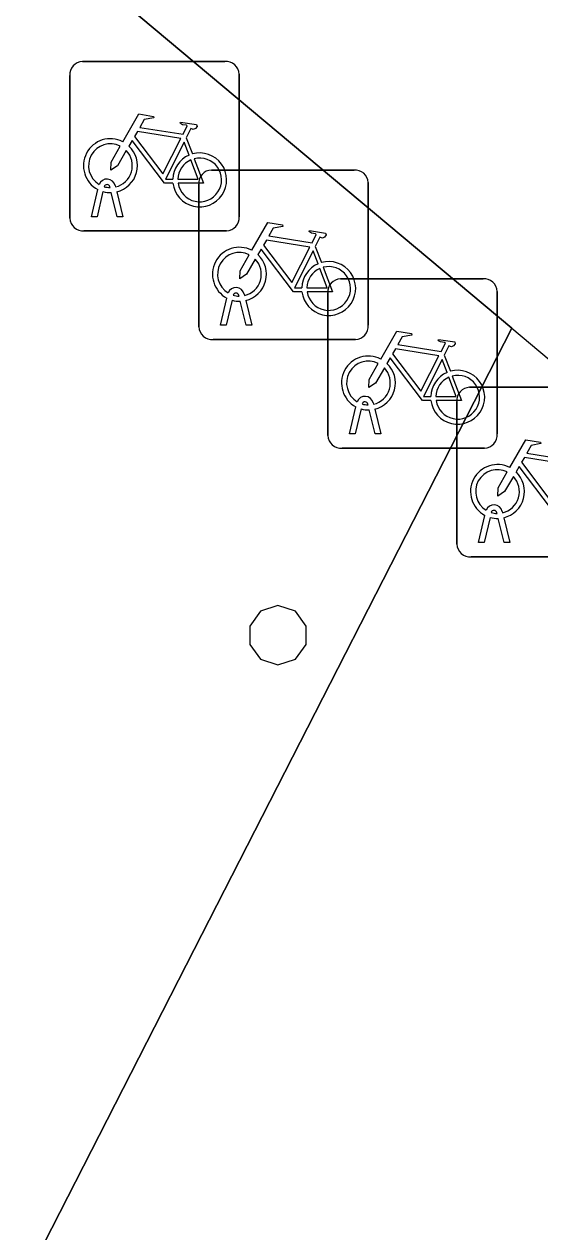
# Model space of a CAD drawing. Extents: x 161087 to 161922, y 382574 to 383873.
# Drawn here: x 161580.73 to 161583.78, y 383091.67 to 383098.79 of the extents above; entities that cross this region are included whole.
import ezdxf

# ---------------------------------------------------------------- set-up
doc = ezdxf.new("R2010")
doc.units = 0
for name, color, linetype in [('IMGEO_Fietsenrek', 7, 'Continuous'), ('IMGEO_Pand', 7, 'Continuous'), ('IMGEO_Pand_overbouw', 7, 'Continuous'), ('IMGEO_Voetgangersgebied_open', 7, 'Continuous')]:
    doc.layers.add(name, color=color, linetype=linetype)

msp = doc.modelspace()

# ---------------------------------------------------------------- linework, layer by layer
at = {"layer": 'IMGEO_Fietsenrek'}
for p, q in [((161581.0769, 383098.5745), (161581.9178, 383098.5745)), ((161581.9178, 383098.5745), (161581.0769, 383098.5745)), ((161581.0025, 383097.6499), (161581.0025, 383098.4908)), ((161581.0025, 383098.4908), (161581.0025, 383097.6499)), ((161582.0015, 383098.5001), (161582.0015, 383097.6592)), ((161582.0015, 383097.6592), (161582.0015, 383098.5001)), ((161581.6892, 383098.1242), (161581.7255, 383098.029)), ((161581.8379, 383097.9345), (161582.6788, 383097.9345)), ((161582.6788, 383097.9345), (161581.8379, 383097.9345)), ((161581.1295, 383097.6593), (161581.1678, 383097.8193)), ((161581.1982, 383097.8071), (161581.1629, 383097.6593)), ((161581.2399, 383097.8309), (161581.2389, 383097.8352)), ((161581.2706, 383097.8424), (161581.2724, 383097.8345)), ((161581.2794, 383097.8053), (161581.3144, 383097.6593)), ((161581.7635, 383097.0099), (161581.7635, 383097.8508)), ((161581.7635, 383097.8508), (161581.7635, 383097.0099)), ((161582.7625, 383097.8601), (161582.7625, 383097.0192)), ((161582.7625, 383097.0192), (161582.7625, 383097.8601)), ((161581.281, 383097.6593), (161581.2471, 383097.801)), ((161581.1629, 383097.6593), (161581.1295, 383097.6593)), ((161581.3144, 383097.6593), (161581.281, 383097.6593)), ((161581.9271, 383097.5755), (161581.0862, 383097.5755)), ((161581.0862, 383097.5755), (161581.9271, 383097.5755)), ((161582.4502, 383097.4842), (161582.4865, 383097.389)), ((161582.5989, 383097.2935), (161583.4398, 383097.2935)), ((161583.4398, 383097.2935), (161582.5989, 383097.2935)), ((161581.8905, 383097.0193), (161581.9288, 383097.1793)), ((161581.9592, 383097.1671), (161581.9239, 383097.0193)), ((161582.0009, 383097.1909), (161581.9999, 383097.1952)), ((161582.0316, 383097.2024), (161582.0334, 383097.1945)), ((161582.0404, 383097.1653), (161582.0754, 383097.0193)), ((161582.5245, 383096.3689), (161582.5245, 383097.2098)), ((161582.5245, 383097.2098), (161582.5245, 383096.3689)), ((161583.5235, 383097.2191), (161583.5235, 383096.3782)), ((161583.5235, 383096.3782), (161583.5235, 383097.2191)), ((161582.042, 383097.0193), (161582.0081, 383097.161)), ((161581.9239, 383097.0193), (161581.8905, 383097.0193)), ((161582.0754, 383097.0193), (161582.042, 383097.0193)), ((161582.6881, 383096.9355), (161581.8472, 383096.9355)), ((161581.8472, 383096.9355), (161582.6881, 383096.9355)), ((161583.2112, 383096.8432), (161583.2475, 383096.748)), ((161583.3599, 383096.6535), (161584.2008, 383096.6535)), ((161584.2008, 383096.6535), (161583.3599, 383096.6535)), ((161582.6515, 383096.3783), (161582.6898, 383096.5383)), ((161582.7202, 383096.5261), (161582.6849, 383096.3783)), ((161582.7619, 383096.5499), (161582.7609, 383096.5542)), ((161582.7926, 383096.5614), (161582.7944, 383096.5535)), ((161582.8014, 383096.5243), (161582.8364, 383096.3783)), ((161583.2855, 383095.7289), (161583.2855, 383096.5698)), ((161583.2855, 383096.5698), (161583.2855, 383095.7289)), ((161582.803, 383096.3783), (161582.7691, 383096.52)), ((161582.6849, 383096.3783), (161582.6515, 383096.3783)), ((161582.8364, 383096.3783), (161582.803, 383096.3783)), ((161583.4491, 383096.2945), (161582.6082, 383096.2945)), ((161582.6082, 383096.2945), (161583.4491, 383096.2945)), ((161583.4125, 383095.7383), (161583.4508, 383095.8983)), ((161583.4812, 383095.8861), (161583.4459, 383095.7383)), ((161583.5229, 383095.9099), (161583.5219, 383095.9142)), ((161583.564, 383095.7383), (161583.5301, 383095.88)), ((161583.5536, 383095.9214), (161583.5554, 383095.9135)), ((161583.5624, 383095.8843), (161583.5974, 383095.7383)), ((161583.4459, 383095.7383), (161583.4125, 383095.7383)), ((161583.5974, 383095.7383), (161583.564, 383095.7383)), ((161584.2101, 383095.6545), (161583.3692, 383095.6545)), ((161583.3692, 383095.6545), (161584.2101, 383095.6545))]:
    msp.add_line(p, q, dxfattribs=at)
for points in [[(161581.3151, 383098.1012), (161581.4098, 383098.2647), (161581.496, 383098.2509), (161581.4977, 383098.2422), (161581.4416, 383098.2313), (161581.4154, 383098.186), (161581.6706, 383098.1452)], [(161581.6577, 383098.12), (161581.4009, 383098.161), (161581.3842, 383098.1322), (161581.5512, 383097.9119), (161581.6577, 383098.12)], [(161581.6706, 383098.1452), (161581.6956, 383098.194), (161581.6905, 383098.198), (161581.6673, 383098.2017), (161581.6546, 383098.2092), (161581.6536, 383098.2123), (161581.6558, 383098.2169), (161581.7506, 383098.2018), (161581.7529, 383098.1915), (161581.7435, 383098.1791), (161581.7311, 383098.1727), (161581.7166, 383098.1789), (161581.6892, 383098.1242)], [(161581.6108, 383097.8565), (161581.5611, 383097.8566), (161581.3704, 383098.1083), (161581.3514, 383098.0755)], [(161581.7057, 383098.022), (161581.6764, 383098.0988), (161581.567, 383097.8807), (161581.6097, 383097.8806)], [(161581.3358, 383098.0487), (161581.2842, 383097.9595), (161581.2443, 383097.9335), (161581.2455, 383097.981), (161581.3, 383098.0752)], [(161581.6397, 383097.8805), (161581.7596, 383097.8803), (161581.7164, 383097.9939)], [(161581.7362, 383098.0008), (161581.7912, 383097.8562), (161581.6411, 383097.8565)], [(161582.0761, 383097.4612), (161582.1708, 383097.6247), (161582.257, 383097.6109), (161582.2587, 383097.6022), (161582.2026, 383097.5913), (161582.1764, 383097.546), (161582.4316, 383097.5052)], [(161582.4187, 383097.48), (161582.1619, 383097.521), (161582.1452, 383097.4922), (161582.3122, 383097.2719), (161582.4187, 383097.48)], [(161582.4316, 383097.5052), (161582.4566, 383097.554), (161582.4515, 383097.558), (161582.4283, 383097.5617), (161582.4156, 383097.5692), (161582.4146, 383097.5723), (161582.4168, 383097.5769), (161582.5116, 383097.5618), (161582.5139, 383097.5515), (161582.5045, 383097.5391), (161582.4921, 383097.5327), (161582.4776, 383097.5389), (161582.4502, 383097.4842)], [(161582.3718, 383097.2165), (161582.3221, 383097.2166), (161582.1314, 383097.4683), (161582.1124, 383097.4355)], [(161582.4667, 383097.382), (161582.4374, 383097.4588), (161582.328, 383097.2407), (161582.3707, 383097.2406)], [(161582.0968, 383097.4087), (161582.0452, 383097.3195), (161582.0053, 383097.2935), (161582.0065, 383097.341), (161582.061, 383097.4352)], [(161582.4007, 383097.2405), (161582.5206, 383097.2403), (161582.4774, 383097.3539)], [(161582.4972, 383097.3608), (161582.5522, 383097.2162), (161582.4021, 383097.2165)], [(161582.8371, 383096.8202), (161582.9318, 383096.9837), (161583.018, 383096.9699), (161583.0197, 383096.9612), (161582.9636, 383096.9503), (161582.9374, 383096.905), (161583.1926, 383096.8642)], [(161583.1797, 383096.839), (161582.9229, 383096.88), (161582.9062, 383096.8512), (161583.0732, 383096.6309), (161583.1797, 383096.839)], [(161583.1926, 383096.8642), (161583.2176, 383096.913), (161583.2125, 383096.917), (161583.1893, 383096.9207), (161583.1766, 383096.9282), (161583.1756, 383096.9313), (161583.1778, 383096.9359), (161583.2726, 383096.9208), (161583.2749, 383096.9105), (161583.2655, 383096.8981), (161583.2531, 383096.8917), (161583.2386, 383096.8979), (161583.2112, 383096.8432)], [(161583.1328, 383096.5755), (161583.0831, 383096.5756), (161582.8924, 383096.8273), (161582.8734, 383096.7945)], [(161583.2277, 383096.741), (161583.1984, 383096.8178), (161583.089, 383096.5997), (161583.1317, 383096.5996)], [(161582.8578, 383096.7677), (161582.8062, 383096.6785), (161582.7663, 383096.6525), (161582.7675, 383096.7), (161582.822, 383096.7942)], [(161583.1617, 383096.5995), (161583.2816, 383096.5993), (161583.2384, 383096.7129)], [(161583.2582, 383096.7198), (161583.3132, 383096.5752), (161583.1631, 383096.5755)], [(161583.5981, 383096.1802), (161583.6928, 383096.3437), (161583.779, 383096.3299), (161583.7807, 383096.3212), (161583.7246, 383096.3103), (161583.6984, 383096.265), (161583.9536, 383096.2242)], [(161583.9407, 383096.199), (161583.6839, 383096.24), (161583.6672, 383096.2112), (161583.8342, 383095.9909), (161583.9407, 383096.199)], [(161583.8938, 383095.9355), (161583.8441, 383095.9356), (161583.6534, 383096.1873), (161583.6344, 383096.1545)], [(161583.6188, 383096.1277), (161583.5672, 383096.0385), (161583.5273, 383096.0125), (161583.5285, 383096.06), (161583.583, 383096.1542)]]:
    msp.add_lwpolyline(points, dxfattribs=at)
for centre, radius, start, end in [((161581.0802, 383098.4966), 0.0779, 92.4484, 184.28452), ((161581.0802, 383098.4966), 0.0779, 92.4484, 184.28452), ((161581.9236, 383098.4968), 0.0779, 2.4484, 94.28452), ((161581.9236, 383098.4968), 0.0779, 2.4484, 94.28452), ((161581.2421, 383097.9599), 0.159, 62.67661, 242.13685), ((161581.2421, 383097.9599), 0.129, 63.31916, 238.90302), ((161581.2421, 383097.9599), 0.129, 283.60429, 43.43025), ((161581.2421, 383097.9599), 0.159, 283.5766, 46.60424), ((161581.7687, 383097.8759), 0.159, 113.3408, 178.32165), ((161581.7687, 383097.8759), 0.159, 187.0065, 105.77075), ((161581.7687, 383097.8759), 0.129, 113.92302, 177.95563), ((161581.7687, 383097.8759), 0.129, 188.67146, 104.58832), ((161581.2219, 383097.8313), 0.0499, 12.8025, 158.69338), ((161581.8412, 383097.8566), 0.0779, 92.4484, 184.28452), ((161581.8412, 383097.8566), 0.0779, 92.4484, 184.28452), ((161582.6846, 383097.8568), 0.0779, 2.4484, 94.28452), ((161582.6846, 383097.8568), 0.0779, 2.4484, 94.28452), ((161581.2421, 383097.9599), 0.159, 253.99666, 271.78671), ((161581.2219, 383097.8313), 0.0174, 12.8025, 163.45023), ((161581.2421, 383097.9599), 0.129, 253.41502, 269.02044), ((161581.0804, 383097.6532), 0.0779, 182.4484, 274.28452), ((161581.0804, 383097.6532), 0.0779, 182.4484, 274.28452), ((161581.9238, 383097.6534), 0.0779, 272.4484, 4.28452), ((161581.9238, 383097.6534), 0.0779, 272.4484, 4.28452), ((161582.0031, 383097.3199), 0.159, 62.67661, 242.13685), ((161582.0031, 383097.3199), 0.129, 63.31916, 238.90302), ((161582.0031, 383097.3199), 0.129, 283.60429, 43.43025), ((161582.0031, 383097.3199), 0.159, 283.5766, 46.60424), ((161582.5297, 383097.2359), 0.159, 113.3408, 178.32165), ((161582.5297, 383097.2359), 0.159, 187.0065, 105.77075), ((161582.5297, 383097.2359), 0.129, 113.92302, 177.95563), ((161582.5297, 383097.2359), 0.129, 188.67146, 104.58832), ((161581.9829, 383097.1913), 0.0499, 12.8025, 158.69338), ((161582.6022, 383097.2156), 0.0779, 92.4484, 184.28452), ((161582.6022, 383097.2156), 0.0779, 92.4484, 184.28452), ((161583.4456, 383097.2158), 0.0779, 2.4484, 94.28452), ((161583.4456, 383097.2158), 0.0779, 2.4484, 94.28452), ((161582.0031, 383097.3199), 0.159, 253.99666, 271.78671), ((161581.9829, 383097.1913), 0.0174, 12.8025, 163.45023), ((161582.0031, 383097.3199), 0.129, 253.41502, 269.02044), ((161582.6848, 383097.0134), 0.0779, 272.4484, 4.28452), ((161582.6848, 383097.0134), 0.0779, 272.4484, 4.28452), ((161581.8414, 383097.0132), 0.0779, 182.4484, 274.28452), ((161581.8414, 383097.0132), 0.0779, 182.4484, 274.28452), ((161582.7641, 383096.6789), 0.159, 62.67661, 242.13685), ((161582.7641, 383096.6789), 0.129, 63.31916, 238.90302), ((161582.7641, 383096.6789), 0.129, 283.60429, 43.43025), ((161582.7641, 383096.6789), 0.159, 283.5766, 46.60424), ((161583.2907, 383096.5949), 0.159, 113.3408, 178.32165), ((161583.2907, 383096.5949), 0.159, 187.0065, 105.77075), ((161583.2907, 383096.5949), 0.129, 113.92302, 177.95563), ((161583.2907, 383096.5949), 0.129, 188.67146, 104.58832), ((161582.7439, 383096.5503), 0.0499, 12.8025, 158.69338), ((161583.3632, 383096.5756), 0.0779, 92.4484, 184.28452), ((161583.3632, 383096.5756), 0.0779, 92.4484, 184.28452), ((161582.7641, 383096.6789), 0.159, 253.99666, 271.78671), ((161582.7439, 383096.5503), 0.0174, 12.8025, 163.45023), ((161582.7641, 383096.6789), 0.129, 253.41502, 269.02044), ((161583.4458, 383096.3724), 0.0779, 272.4484, 4.28452), ((161583.4458, 383096.3724), 0.0779, 272.4484, 4.28452), ((161582.6024, 383096.3722), 0.0779, 182.4484, 274.28452), ((161582.6024, 383096.3722), 0.0779, 182.4484, 274.28452), ((161583.5251, 383096.0389), 0.159, 62.67661, 242.13685), ((161583.5251, 383096.0389), 0.129, 63.31916, 238.90302), ((161583.5251, 383096.0389), 0.129, 283.60429, 43.43025), ((161583.5251, 383096.0389), 0.159, 283.5766, 46.60424), ((161583.5049, 383095.9103), 0.0499, 12.8025, 158.69338), ((161583.5251, 383096.0389), 0.159, 253.99666, 271.78671), ((161583.5049, 383095.9103), 0.0174, 12.8025, 163.45023), ((161583.5251, 383096.0389), 0.129, 253.41502, 269.02044), ((161583.3634, 383095.7322), 0.0779, 182.4484, 274.28452), ((161583.3634, 383095.7322), 0.0779, 182.4484, 274.28452)]:
    msp.add_arc(centre, radius, start, end, dxfattribs=at)
at = {"layer": 'IMGEO_Pand'}
for points in [[(161583.61, 383097.002), (161594.067, 383088.229), (161619.336, 383137.341)], [(161582.774, 383106.541), (161584.477, 383105.667), (161581.096, 383099.108), (161583.61, 383097.002)], [(161582.396, 383095.246), (161582.333, 383095.334), (161582.23, 383095.367), (161582.127, 383095.334), (161582.064, 383095.246), (161582.064, 383095.138), (161582.127, 383095.05), (161582.23, 383095.017), (161582.333, 383095.05), (161582.396, 383095.138), (161582.396, 383095.246)]]:
    msp.add_lwpolyline(points, dxfattribs=at)
at = {"layer": 'IMGEO_Pand_overbouw'}
for points in [[(161574.176, 383110.98), (161571.464, 383112.365), (161567.692, 383105.068), (161564.876, 383099.62), (161561.044, 383092.406), (161572.482, 383086.522), (161574.238, 383085.619), (161575.07, 383087.235), (161577.004, 383085.651), (161577.569, 383085.188), (161578.937, 383087.864), (161581.737, 383093.34), (161583.61, 383097.002)], [(161583.61, 383097.002), (161581.096, 383099.108), (161584.477, 383105.667), (161582.774, 383106.541), (161575.682, 383110.181)]]:
    msp.add_lwpolyline(points, dxfattribs=at)
at = {"layer": 'IMGEO_Voetgangersgebied_open'}
msp.add_lwpolyline([(161583.61, 383097.002), (161581.737, 383093.34), (161578.937, 383087.864), (161578.729, 383087.457)], dxfattribs=at)

doc.saveas('drawing.dxf')
